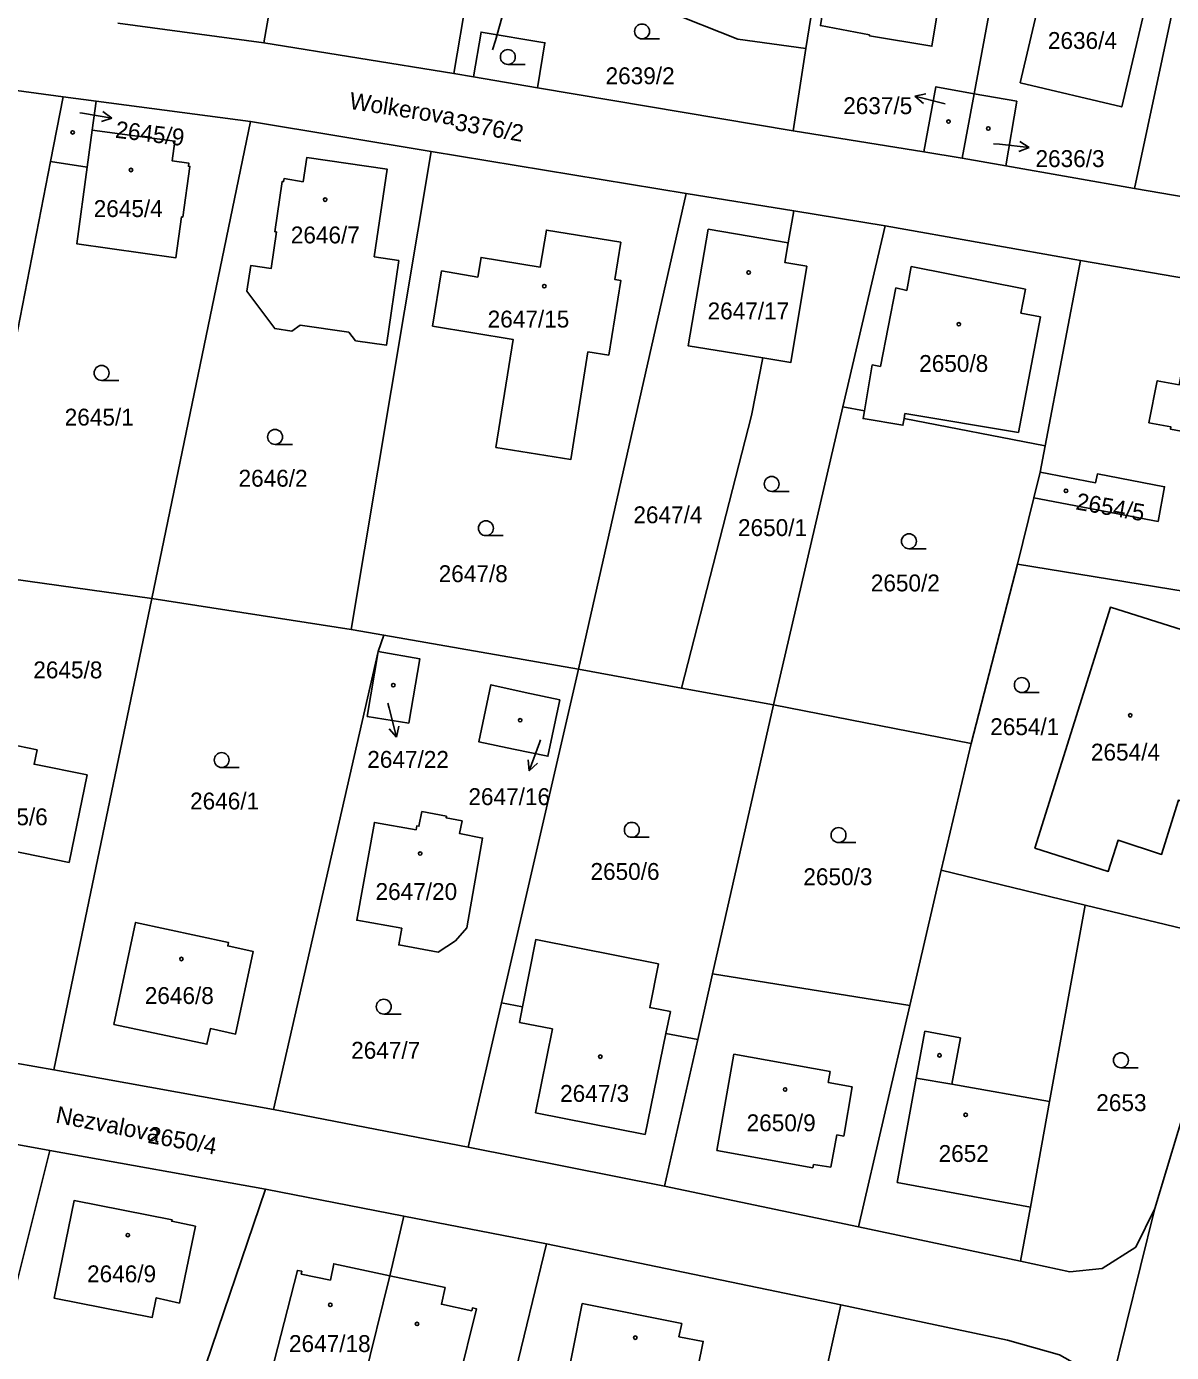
# Model space of a CAD drawing. Extents: x -733394 to -722299, y -1082822 to -1075049.
# Drawn here: x -728320.2 to -728204.9, y -1078415.3 to -1078281.8 of the extents above; entities that cross this region are included whole.
import ezdxf

# ---------------------------------------------------------------- set-up
doc = ezdxf.new("R2010")
doc.units = 0
for name, color, linetype in [('Hranice parcel', 7, 'Continuous'), ('Parcelní čísla', 7, 'Continuous'), ('Pop  PČ popisy', 7, 'Continuous'), ('Vnitřní kresba', 7, 'Continuous'), ('Značky budov', 7, 'Continuous'), ('Značky kultur', 7, 'Continuous')]:
    doc.layers.add(name, color=color, linetype=linetype)

msp = doc.modelspace()

# ---------------------------------------------------------------- linework, layer by layer
at = {"layer": 'Hranice parcel'}
for p, q in [((-728236.41, -1078250.82), (-728241.74, -1078284.02)), ((-728218.46, -1078254.58), (-728224.79, -1078288.58)), ((-728201.35, -1078263.99), (-728208.65, -1078298.11)), ((-728273.84, -1078266.93), (-728277.16, -1078286.54)), ((-728311, -1078281.48), (-728296.31, -1078283.44)), ((-728296.31, -1078283.44), (-728277.16, -1078286.54)), ((-728241.74, -1078284.02), (-728242.99, -1078292.29)), ((-728316.49, -1078288.87), (-728334.85, -1078286.41)), ((-728277.16, -1078286.54), (-728275.19, -1078286.87)), ((-728275.19, -1078286.87), (-728268.75, -1078287.96)), ((-728317.77, -1078295.39), (-728316.49, -1078288.87)), ((-728316.49, -1078288.87), (-728313.17, -1078289.31)), ((-728268.75, -1078287.96), (-728242.99, -1078292.29)), ((-728224.79, -1078288.58), (-728225.99, -1078295.04)), ((-728313.17, -1078289.31), (-728313.57, -1078292.24)), ((-728297.64, -1078291.37), (-728313.17, -1078289.31)), ((-728307.56, -1078339.37), (-728297.64, -1078291.37)), ((-728279.44, -1078294.38), (-728297.64, -1078291.37)), ((-728313.57, -1078292.24), (-728314.07, -1078295.96)), ((-728242.99, -1078292.29), (-728229.84, -1078294.42)), ((-728287.51, -1078342.48), (-728279.44, -1078294.38)), ((-728253.78, -1078298.6), (-728279.44, -1078294.38)), ((-728229.84, -1078294.42), (-728225.99, -1078295.04)), ((-728325.85, -1078336.81), (-728317.77, -1078295.39)), ((-728314.07, -1078295.96), (-728317.77, -1078295.39)), ((-728225.99, -1078295.04), (-728221.6, -1078295.82)), ((-728221.6, -1078295.82), (-728208.65, -1078298.11)), ((-728253.78, -1078298.6), (-728264.61, -1078346.49)), ((-728242.95, -1078300.37), (-728253.78, -1078298.6)), ((-728243.5, -1078303.58), (-728242.95, -1078300.37)), ((-728233.75, -1078301.87), (-728242.95, -1078300.37)), ((-728238, -1078320.08), (-728233.75, -1078301.87)), ((-728214.07, -1078305.35), (-728233.75, -1078301.87)), ((-728217.64, -1078324.01), (-728214.07, -1078305.35)), ((-728245, -1078350.09), (-728238, -1078320.08)), ((-728218.15, -1078326.66), (-728217.64, -1078324.01)), ((-728218.78, -1078329.23), (-728218.15, -1078326.66)), ((-728220.43, -1078335.91), (-728218.78, -1078329.23)), ((-728225.07, -1078353.96), (-728220.43, -1078335.91)), ((-728188.17, -1078341.17), (-728220.43, -1078335.91)), ((-728325.85, -1078336.81), (-728307.56, -1078339.37)), ((-728317.45, -1078386.83), (-728307.56, -1078339.37)), ((-728287.51, -1078342.48), (-728307.56, -1078339.37)), ((-728284.22, -1078343.06), (-728287.51, -1078342.48)), ((-728264.61, -1078346.49), (-728284.22, -1078343.06)), ((-728272.36, -1078380.06), (-728264.61, -1078346.49)), ((-728264.61, -1078346.49), (-728254.25, -1078348.39)), ((-728254.25, -1078348.39), (-728245, -1078350.09)), ((-728245, -1078350.09), (-728251.12, -1078377.16)), ((-728245, -1078350.09), (-728225.07, -1078353.96)), ((-728228.12, -1078366.73), (-728225.07, -1078353.96)), ((-728231.27, -1078380.34), (-728228.12, -1078366.73)), ((-728213.6, -1078370.24), (-728228.12, -1078366.73)), ((-728198.53, -1078373.88), (-728213.6, -1078370.24)), ((-728206.58, -1078400.79), (-728198.53, -1078373.88)), ((-728252.61, -1078383.77), (-728251.12, -1078377.16)), ((-728251.12, -1078377.16), (-728231.27, -1078380.34)), ((-728272.36, -1078380.06), (-728275.72, -1078394.6)), ((-728236.42, -1078402.62), (-728231.27, -1078380.34)), ((-728335.01, -1078383.71), (-728317.45, -1078386.83)), ((-728255.95, -1078398.54), (-728252.61, -1078383.77)), ((-728317.45, -1078386.83), (-728295.31, -1078390.81)), ((-728295.31, -1078390.81), (-728275.72, -1078394.6)), ((-728317.84, -1078394.92), (-728334.03, -1078392.02)), ((-728275.72, -1078394.6), (-728255.95, -1078398.54)), ((-728330.19, -1078443.91), (-728317.84, -1078394.92)), ((-728296.11, -1078398.83), (-728317.84, -1078394.92)), ((-728236.42, -1078402.62), (-728255.95, -1078398.54)), ((-728310.16, -1078440.03), (-728296.11, -1078398.83)), ((-728282.2, -1078401.55), (-728296.11, -1078398.83)), ((-728211.82, -1078421.89), (-728206.58, -1078400.79)), ((-728282.2, -1078401.55), (-728283.6, -1078407.54)), ((-728267.84, -1078404.34), (-728282.2, -1078401.55)), ((-728220.11, -1078406.09), (-728236.42, -1078402.62)), ((-728274.42, -1078431.45), (-728267.84, -1078404.34)), ((-728267.84, -1078404.34), (-728238.2, -1078410.46)), ((-728286.49, -1078419.26), (-728283.6, -1078407.54)), ((-728243.33, -1078433.13), (-728238.2, -1078410.46))]:
    msp.add_line(p, q, dxfattribs=at)
for points in [[(-728273.84, -1078266.93), (-728255.86, -1078280.2), (-728248.57, -1078283.07), (-728241.74, -1078284.02)], [(-728296.31, -1078283.44), (-728294.28, -1078271.95), (-728293.9, -1078269.14)], [(-728235.32, -1078282.65), (-728240.27, -1078281.71), (-728239.48, -1078276.79), (-728237.44, -1078277.17), (-728236.43, -1078271.72), (-728227.3, -1078273.15), (-728229.03, -1078283.78), (-728235.32, -1078282.75), (-728235.32, -1078282.65)], [(-728220.15, -1078287.47), (-728216.97, -1078273.93), (-728206.74, -1078276.29), (-728209.92, -1078289.89), (-728220.15, -1078287.47)], [(-728275.19, -1078286.87), (-728274.43, -1078282.36), (-728267.99, -1078283.44), (-728268.75, -1078287.96)], [(-728229.84, -1078294.42), (-728228.63, -1078287.87), (-728224.79, -1078288.58)], [(-728224.79, -1078288.58), (-728220.49, -1078289.32), (-728221.6, -1078295.82)], [(-728313.57, -1078292.24), (-728305.25, -1078293.34), (-728305.53, -1078295.32), (-728303.84, -1078295.56), (-728303.88, -1078295.87), (-728303.74, -1078295.89), (-728304.45, -1078300.99), (-728304.59, -1078300.97), (-728305.16, -1078305.1), (-728315.12, -1078303.67), (-728314.07, -1078295.96)], [(-728295.03, -1078302.48), (-728295.17, -1078302.46), (-728294.44, -1078297.39), (-728294.3, -1078297.41), (-728294.26, -1078297.11), (-728292.34, -1078297.42), (-728291.95, -1078294.97), (-728283.88, -1078296.15), (-728285.17, -1078304.98), (-728282.71, -1078305.37), (-728283.96, -1078313.89), (-728287.06, -1078313.45), (-728287.75, -1078312.56), (-728292.63, -1078311.85), (-728293.48, -1078312.45), (-728295.2, -1078312.2), (-728298.01, -1078308.45), (-728297.59, -1078305.84), (-728295.56, -1078306.16), (-728295.03, -1078302.48)], [(-728208.65, -1078298.11), (-728183.3, -1078302.42), (-728180.4, -1078302.14), (-728177.62, -1078300.25)], [(-728272.93, -1078324.17), (-728271.19, -1078313.32), (-728279.3, -1078311.95), (-728278.4, -1078306.4), (-728274.76, -1078307.02), (-728274.43, -1078305.05), (-728268.49, -1078306.03), (-728267.85, -1078302.29), (-728260.37, -1078303.51), (-728260.97, -1078307.25), (-728260.36, -1078307.35), (-728261.57, -1078314.88), (-728263.66, -1078314.55), (-728265.4, -1078325.4), (-728272.93, -1078324.17)], [(-728246.06, -1078315.15), (-728253.56, -1078313.95), (-728251.56, -1078302.21), (-728243.5, -1078303.58)], [(-728246.06, -1078315.15), (-728243.23, -1078315.61), (-728241.63, -1078305.94), (-728243.84, -1078305.57), (-728243.5, -1078303.58)], [(-728180.68, -1078315.59), (-728181.15, -1078313.46), (-728182.63, -1078311.82), (-728184.55, -1078310.79), (-728186.65, -1078310.05), (-728214.07, -1078305.35)], [(-728192.02, -1078315.02), (-728193.82, -1078324.21), (-728198.2, -1078323.39), (-728198.24, -1078323.6), (-728205.02, -1078322.33), (-728204.98, -1078322.1), (-728207.2, -1078321.69), (-728206.36, -1078317.46), (-728204.14, -1078317.86), (-728203.16, -1078312.87), (-728192.02, -1078315.02)], [(-728254.25, -1078348.39), (-728247.2, -1078320.94), (-728246.06, -1078315.15)], [(-728217.64, -1078324.01), (-728231.84, -1078321.27), (-728231.95, -1078321.94), (-728235.97, -1078321.26), (-728235.84, -1078320.5), (-728238, -1078320.08)], [(-728218.15, -1078326.66), (-728212.56, -1078327.73), (-728212.38, -1078326.83), (-728205.62, -1078328.12), (-728206.27, -1078331.61), (-728218.78, -1078329.23)], [(-728197.24, -1078344.6), (-728202.21, -1078360.36), (-728204.22, -1078359.69), (-728205.92, -1078365.13), (-728210.29, -1078363.71), (-728211.28, -1078366.85), (-728218.67, -1078364.49), (-728211.06, -1078340.26), (-728199.28, -1078343.96), (-728197.24, -1078344.6)], [(-728295.31, -1078390.81), (-728284.79, -1078344.71), (-728284.22, -1078343.06)], [(-728281.71, -1078351.91), (-728285.89, -1078351.24), (-728284.79, -1078344.71), (-728280.59, -1078345.44), (-728281.71, -1078351.91)], [(-728266.51, -1078349.58), (-728267.7, -1078355.26), (-728271.17, -1078354.54), (-728274.64, -1078353.81), (-728273.44, -1078348.05), (-728269.98, -1078348.82), (-728266.51, -1078349.58)], [(-728328.07, -1078363.46), (-728326.31, -1078354.65), (-728322.33, -1078355.46), (-728322.03, -1078354.02), (-728319.12, -1078354.61), (-728319.42, -1078356.05), (-728314.09, -1078357.14), (-728315.9, -1078365.94), (-728328.07, -1078363.46)], [(-728280.97, -1078362.66), (-728280.9, -1078362.26), (-728280.68, -1078362.3), (-728280.38, -1078360.83), (-728277.91, -1078361.29), (-728277.94, -1078361.45), (-728276.34, -1078361.76), (-728276.59, -1078363.04), (-728274.28, -1078363.49), (-728275.87, -1078372.54), (-728277, -1078373.82), (-728278.73, -1078374.96), (-728282.71, -1078374.24), (-728282.41, -1078372.57), (-728286.94, -1078371.76), (-728285.16, -1078361.92), (-728280.97, -1078362.66)], [(-728220.11, -1078406.09), (-728219.12, -1078400.65), (-728217.19, -1078390.02), (-728213.6, -1078370.24)], [(-728311.38, -1078382.25), (-728309.2, -1078371.98), (-728299.84, -1078374.01), (-728299.92, -1078374.35), (-728297.38, -1078374.9), (-728299.13, -1078383.22), (-728301.67, -1078382.66), (-728302.02, -1078384.25), (-728311.38, -1078382.25)], [(-728252.61, -1078383.77), (-728255.82, -1078383.17), (-728255.37, -1078380.96), (-728257.44, -1078380.55), (-728256.57, -1078376.16), (-728268.92, -1078373.71), (-728270.26, -1078380.46), (-728272.36, -1078380.06)], [(-728305.53, -1078401.9), (-728305.56, -1078402.06), (-728303.18, -1078402.56), (-728304.79, -1078410.29), (-728307.13, -1078409.76), (-728307.53, -1078411.74), (-728317.39, -1078409.81), (-728315.39, -1078399.97), (-728305.53, -1078401.9)], [(-728206.58, -1078400.79), (-728208.51, -1078404.65), (-728211.89, -1078406.83), (-728215.16, -1078407.14), (-728220.11, -1078406.09)], [(-728286.49, -1078419.26), (-728286.7, -1078419.21), (-728286.56, -1078418.64), (-728291.36, -1078417.41), (-728292.59, -1078422.22), (-728296.56, -1078421.27), (-728292.91, -1078407.01), (-728292.47, -1078407.09), (-728292.53, -1078407.38), (-728289.59, -1078407.98), (-728289.25, -1078406.33), (-728283.6, -1078407.54)], [(-728283.6, -1078407.54), (-728278.04, -1078408.73), (-728278.41, -1078410.42), (-728275.36, -1078411.07), (-728275.3, -1078410.78), (-728274.88, -1078410.89), (-728278.57, -1078425.76), (-728282.52, -1078424.79), (-728283.55, -1078424.56), (-728283.33, -1078423.61), (-728282.3, -1078423.84), (-728281.41, -1078419.89), (-728286.13, -1078418.75), (-728286.27, -1078419.32), (-728286.49, -1078419.26)], [(-728254.23, -1078412.35), (-728254.5, -1078413.69), (-728252.05, -1078414.16), (-728253.65, -1078421.93), (-728266.07, -1078419.46), (-728264.24, -1078410.34), (-728254.23, -1078412.35)], [(-728238.2, -1078410.46), (-728221.43, -1078414.04), (-728216.2, -1078415.51), (-728213.8, -1078416.86), (-728212.37, -1078419.21), (-728211.82, -1078421.89)]]:
    msp.add_lwpolyline(points, dxfattribs=at)
at = {"layer": 'Pop  PČ popisy'}
for p, q in [((-728272.98, -1078283.21), (-728272.15, -1078280.32)), ((-728273.26, -1078284.16), (-728272.98, -1078283.21)), ((-728230.75, -1078288.81), (-728229.66, -1078288.57)), ((-728227.84, -1078289.54), (-728230.75, -1078288.81)), ((-728230.75, -1078288.81), (-728229.9, -1078289.54)), ((-728314.81, -1078290.5), (-728314.54, -1078290.54)), ((-728314.54, -1078290.54), (-728311.58, -1078291.01)), ((-728311.58, -1078291.01), (-728312.49, -1078290.36)), ((-728227.69, -1078289.58), (-728227.84, -1078289.54)), ((-728311.58, -1078291.01), (-728312.64, -1078291.35)), ((-728222.85, -1078293.6), (-728222.24, -1078293.66)), ((-728222.24, -1078293.66), (-728219.26, -1078293.97)), ((-728219.26, -1078293.97), (-728220.3, -1078294.37)), ((-728219.26, -1078293.97), (-728220.2, -1078293.37)), ((-728283.8, -1078349.9), (-728283.67, -1078350.42)), ((-728283.67, -1078350.42), (-728282.94, -1078353.33)), ((-728282.94, -1078353.33), (-728283.67, -1078352.48)), ((-728282.94, -1078353.33), (-728282.7, -1078352.24)), ((-728268.54, -1078353.89), (-728269.57, -1078356.71)), ((-728268.44, -1078353.61), (-728268.54, -1078353.89)), ((-728269.57, -1078356.71), (-728269.69, -1078355.6)), ((-728269.57, -1078356.71), (-728268.75, -1078355.94))]:
    msp.add_line(p, q, dxfattribs=at)
at = {"layer": 'Vnitřní kresba'}
for p, q in [((-728231.55, -1078308.36), (-728231.14, -1078305.95)), ((-728231.14, -1078305.95), (-728219.63, -1078308.23)), ((-728234.2, -1078316.01), (-728232.68, -1078308.11)), ((-728232.68, -1078308.11), (-728231.55, -1078308.36)), ((-728219.63, -1078308.23), (-728220.07, -1078310.64)), ((-728218.09, -1078311.04), (-728220.33, -1078322.68)), ((-728220.07, -1078310.64), (-728218.09, -1078311.04)), ((-728235.84, -1078320.5), (-728235.04, -1078315.85)), ((-728235.04, -1078315.85), (-728234.2, -1078316.01)), ((-728231.75, -1078320.74), (-728231.84, -1078321.27)), ((-728220.33, -1078322.68), (-728231.75, -1078320.74)), ((-728270.57, -1078382.04), (-728270.26, -1078380.46)), ((-728267.22, -1078382.69), (-728270.57, -1078382.04)), ((-728268.95, -1078391.16), (-728267.22, -1078382.69)), ((-728255.82, -1078383.17), (-728257.9, -1078393.31)), ((-728230.61, -1078387.64), (-728229.75, -1078382.93)), ((-728229.75, -1078382.93), (-728226.17, -1078383.58)), ((-728226.17, -1078383.58), (-728227.02, -1078388.26)), ((-728250.7, -1078394.95), (-728248.97, -1078385.23)), ((-728248.97, -1078385.23), (-728239.28, -1078386.98)), ((-728239.28, -1078386.98), (-728239.48, -1078388.09)), ((-728232.54, -1078398.16), (-728230.61, -1078387.64)), ((-728227.02, -1078388.26), (-728230.61, -1078387.64)), ((-728239.48, -1078388.09), (-728237.06, -1078388.52)), ((-728237.06, -1078388.52), (-728237.92, -1078393.48)), ((-728227.02, -1078388.26), (-728217.19, -1078390.02)), ((-728257.9, -1078393.31), (-728268.95, -1078391.16)), ((-728238.62, -1078393.35), (-728239.21, -1078396.6)), ((-728237.92, -1078393.48), (-728238.62, -1078393.35)), ((-728241.01, -1078396.67), (-728250.7, -1078394.95)), ((-728240.96, -1078396.33), (-728241.01, -1078396.67)), ((-728239.21, -1078396.6), (-728240.96, -1078396.33)), ((-728219.12, -1078400.65), (-728232.54, -1078398.16))]:
    msp.add_line(p, q, dxfattribs=at)
at = {"layer": 'Značky budov'}
for centre in [(-728227.37, -1078291.37), (-728315.54, -1078292.46), (-728223.36, -1078292.07), (-728309.67, -1078296.24), (-728290.12, -1078299.23), (-728247.49, -1078306.56), (-728268.06, -1078307.94), (-728226.33, -1078311.77), (-728215.54, -1078328.54), (-728283.26, -1078348.1), (-728270.49, -1078351.63), (-728209.07, -1078351.13), (-728280.56, -1078365.05), (-728304.59, -1078375.66), (-728228.28, -1078385.36), (-728262.42, -1078385.49), (-728243.82, -1078388.8), (-728225.64, -1078391.35), (-728309.99, -1078403.45), (-728289.6, -1078410.47), (-728280.87, -1078412.39), (-728258.9, -1078413.77)]:
    msp.add_circle(centre, 0.175, dxfattribs=at)
at = {"layer": 'Značky kultur'}
for p, q in [((-728258.22, -1078283.05), (-728256.47, -1078283.05)), ((-728271.73, -1078285.62), (-728269.98, -1078285.62)), ((-728312.63, -1078317.42), (-728310.88, -1078317.42)), ((-728295.16, -1078323.86), (-728293.41, -1078323.86)), ((-728245.17, -1078328.59), (-728243.42, -1078328.59)), ((-728273.94, -1078333.05), (-728272.19, -1078333.05)), ((-728231.35, -1078334.36), (-728229.6, -1078334.36)), ((-728219.99, -1078348.84), (-728218.24, -1078348.84)), ((-728300.54, -1078356.39), (-728298.79, -1078356.39)), ((-728259.25, -1078363.41), (-728257.5, -1078363.41)), ((-728238.44, -1078363.94), (-728236.69, -1078363.94)), ((-728284.22, -1078381.21), (-728282.47, -1078381.21)), ((-728210.01, -1078386.6), (-728208.26, -1078386.6))]:
    msp.add_line(p, q, dxfattribs=at)
for centre in [(-728258.22, -1078282.3), (-728271.73, -1078284.87), (-728312.63, -1078316.67), (-728295.16, -1078323.11), (-728245.17, -1078327.84), (-728273.94, -1078332.3), (-728231.35, -1078333.61), (-728219.99, -1078348.09), (-728300.54, -1078355.64), (-728259.25, -1078362.66), (-728238.44, -1078363.19), (-728284.22, -1078380.46), (-728210.01, -1078385.85)]:
    msp.add_circle(centre, 0.75, dxfattribs=at)

# ---------------------------------------------------------------- texts
at = {"layer": 'Parcelní čísla'}
for s, p in [('2636/4', (-728217.36, -1078284.06)), ('2639/2', (-728261.89, -1078287.61)), ('2637/5', (-728237.97, -1078290.62)), ('2636/3', (-728218.61, -1078295.95)), ('2645/4', (-728313.42, -1078300.98)), ('2646/7', (-728293.58, -1078303.63)), ('2647/15', (-728273.76, -1078312.1)), ('2647/17', (-728251.62, -1078311.28)), ('2650/8', (-728230.32, -1078316.57)), ('2645/1', (-728316.34, -1078321.97)), ('2646/2', (-728298.84, -1078328.12)), ('2647/4', (-728259.09, -1078331.8)), ('2650/1', (-728248.56, -1078333.09)), ('2647/8', (-728278.69, -1078337.73)), ('2650/2', (-728235.19, -1078338.66)), ('2645/8', (-728319.5, -1078347.41)), ('2654/1', (-728223.17, -1078353.13)), ('2654/4', (-728213.03, -1078355.69)), ('2647/22', (-728285.88, -1078356.42)), ('2647/16', (-728275.7, -1078360.17)), ('2646/1', (-728303.72, -1078360.61)), ('2645/6', (-728325, -1078362.2)), ('2650/6', (-728263.41, -1078367.7)), ('2650/3', (-728241.98, -1078368.23)), ('2647/20', (-728285.05, -1078369.72)), ('2646/8', (-728308.28, -1078380.19)), ('2647/7', (-728287.5, -1078385.7)), ('2647/3', (-728266.47, -1078390.04)), ('2653', (-728212.49, -1078390.97)), ('2650/9', (-728247.69, -1078393)), ('2652', (-728228.36, -1078396.09)), ('2646/9', (-728314.09, -1078408.2)), ('2647/18', (-728293.76, -1078415.22))]:
    msp.add_text(s, height=1.7, dxfattribs=at).set_placement(p)
for s, rotation, p in [('2645/9', 353, (-728311.31, -1078292.99)), ('3376/2', 350, (-728277.16, -1078292.21)), ('2654/5', 350, (-728214.63, -1078330.4)), ('2650/4', 350, (-728308.05, -1078394.16))]:
    msp.add_text(s, height=1.7, rotation=rotation, dxfattribs=at).set_placement(p)
at = {"layer": 'Pop  PČ popisy'}
for s, rotation, p in [('Wolkerova', 351, (-728287.77, -1078290.07)), ('Nezvalova', 349, (-728317.33, -1078392.12))]:
    msp.add_text(s, height=1.7, rotation=rotation, dxfattribs=at).set_placement(p)

doc.saveas('drawing.dxf')
